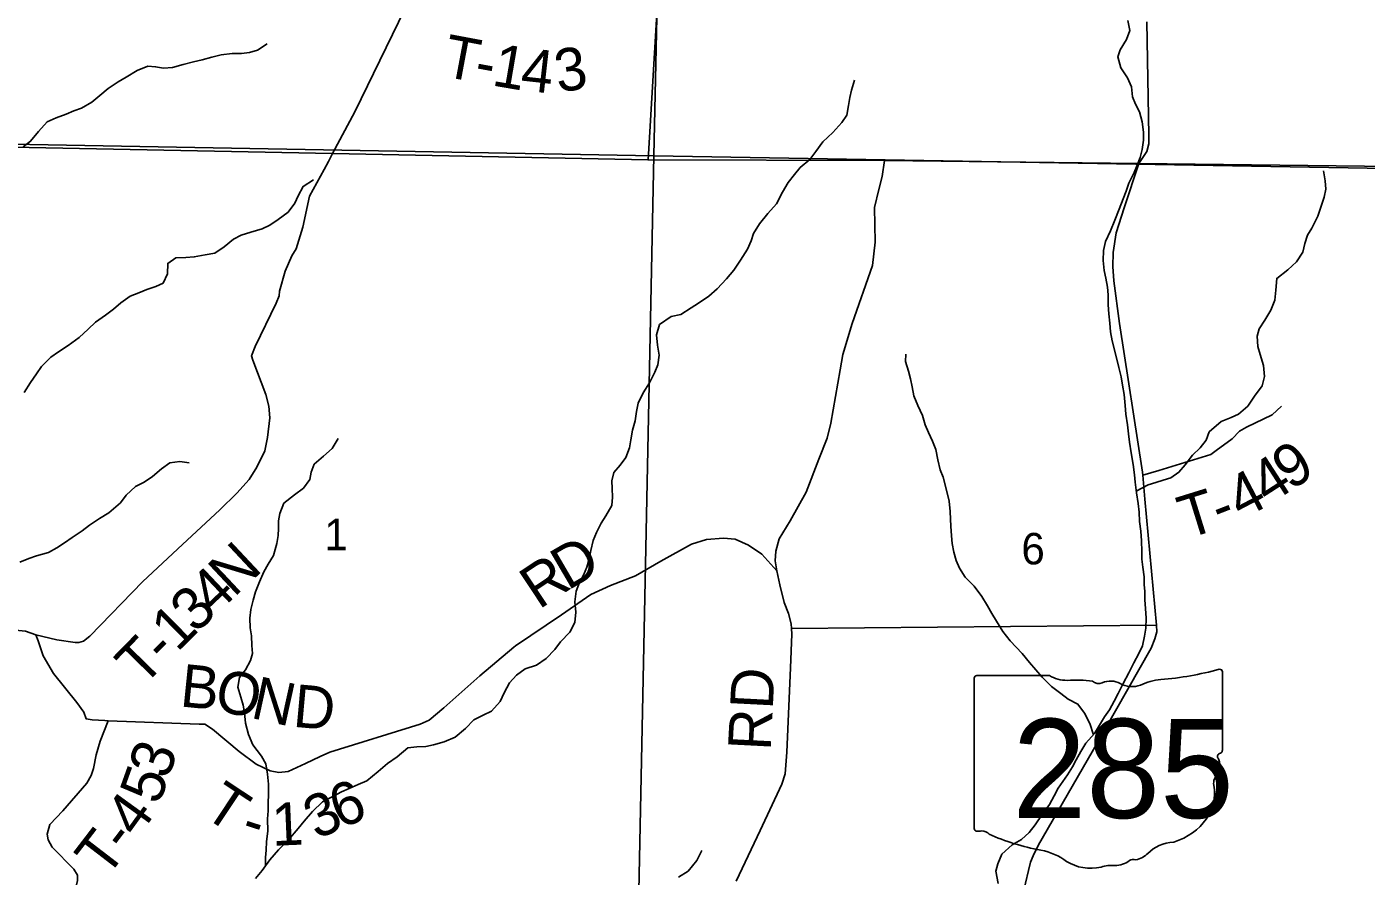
# Model space of a CAD drawing. Extents: x 2043100 to 2470832, y 443715 to 810583.
# Drawn here: x 2254313 to 2263711, y 665453 to 671417 of the extents above; entities that cross this region are included whole.
import ezdxf

# ---------------------------------------------------------------- set-up
doc = ezdxf.new("R2010")
doc.units = 0
for name, color, linetype in [('GM_X_Minor_River', 7, 'Continuous'), ('GM_X_Section', 7, 'Continuous'), ('GM_X_Section_Text', 7, 'Continuous'), ('GM_X_State_Location', 7, 'Continuous'), ('GM_X_State_Route', 7, 'Continuous'), ('GM_X_State_Shield', 7, 'Continuous'), ('GM_X_Township', 7, 'Continuous'), ('GM_X_Township_Road', 7, 'Continuous'), ('GM_X_Township_Road_Text', 7, 'Continuous'), ('GM_X_Township_ROW', 7, 'Continuous')]:
    doc.layers.add(name, color=color, linetype=linetype)

msp = doc.modelspace()

# ---------------------------------------------------------------- linework, layer by layer
at = {"layer": 'GM_X_Minor_River'}
for points in [[(2262135.9, 667679.6), (2262137.4, 667731.7), (2262134.6, 667807.8), (2262129.9, 667875.8), (2262121.2, 667943.8), (2262118.5, 668009.9), (2262111.9, 668069.9), (2262099.1, 668143.9), (2262090.3, 668219.9), (2262085.8, 668269.9), (2262075.1, 668343.9), (2262062.2, 668425.9), (2262049.5, 668499.9), (2262042.9, 668557.9), (2262036.2, 668621.9), (2262025.5, 668695.9), (2262020.8, 668757.9), (2262012, 668835.9), (2262001.4, 668899.9), (2261990.8, 668957.9), (2261976.1, 669023.8), (2261961.5, 669083.8), (2261928.2, 669211.6), (2261917.5, 669275.5), (2261912.9, 669335.6), (2261906.2, 669401.6), (2261899.6, 669463.6), (2261900.9, 669535.7), (2261896.3, 669587.7), (2261883.7, 669651.7), (2261873.1, 669705.7), (2261866.4, 669775.7), (2261867.7, 669845.8), (2261883, 669910), (2261916.2, 669984.4), (2261947.5, 670058.9), (2261976.7, 670135.2), (2262005.9, 670207.6), (2262027.3, 670261.9), (2262046.8, 670318.2), (2262082, 670394.7), (2262103.5, 670444.9), (2262124.9, 670499.2), (2262138.3, 670555.4), (2262149.6, 670619.6), (2262149.1, 670675.7), (2262138.3, 670749.7), (2262121.6, 670819.6), (2262093, 670873.3), (2262072.5, 670925.2), (2262063.8, 670995.2), (2262035.2, 671059), (2261988.5, 671128.6), (2261967.7, 671204.5), (2261985.2, 671254.7), (2262030.4, 671327.3), (2262051.8, 671389.6), (2262039, 671461.5)], [(2254288.6, 670573.9), (2254340.2, 670612.5), (2254395.5, 670681.2), (2254456.7, 670749.9), (2254520.4, 670778.5), (2254590.1, 670803.3), (2254643.9, 670825.8), (2254697.7, 670846.4), (2254769.2, 670887.2), (2254826.7, 670933.8), (2254884.2, 670982.4), (2254953.7, 671031.2), (2255011.3, 671063.8), (2255088.8, 671110.7), (2255162.5, 671139.4), (2255216.5, 671136), (2255272.6, 671126.5), (2255336.5, 671131.2), (2255410.3, 671152), (2255484.1, 671170.7), (2255543.9, 671185.3), (2255611.7, 671204.1), (2255677.5, 671220.8), (2255753.4, 671229.5), (2255819.4, 671230.2), (2255875.3, 671236.8), (2255933.1, 671251.4), (2256000.6, 671296.1)], [(2259222.5, 669646.7), (2259273.9, 669707.3), (2259321.1, 669777.8), (2259370.3, 669854.4), (2259395.7, 669912.8), (2259413.2, 669965), (2259454.5, 670033.5), (2259513.7, 670106.2), (2259573, 670172.9), (2259616.1, 670255.4), (2259655.4, 670323.9), (2259698.9, 670378.4), (2259740.3, 670428.9), (2259807.7, 670485.7), (2259849.1, 670542.1), (2259898.4, 670608.7), (2259969.7, 670673.5), (2260033, 670744.2), (2260066.4, 670796.7), (2260079.7, 670864.9), (2260087.2, 670919), (2260100.6, 670971.2), (2260121.9, 671041.5)], [(2262097.8, 668155.9), (2262180.5, 668200.8), (2262234.3, 668217.4), (2262286.2, 668233.9), (2262340, 668250.5), (2262397.5, 668289.1), (2262441, 668341.6), (2262492.3, 668408.2), (2262545.7, 668460.9), (2262587.2, 668515.4), (2262608.6, 668571.7), (2262693.8, 668644.6), (2262763.5, 668673.4), (2262815.2, 668695.9), (2262880.6, 668752.7), (2262927.9, 668823.2), (2262981.1, 668895.9), (2262998.5, 668960.2), (2262989.7, 669038.2), (2262966.9, 669116), (2262950.3, 669171.9), (2262945.6, 669244), (2262961, 669296.2), (2263000.4, 669356.7), (2263041.6, 669427.2), (2263068.9, 669497.6), (2263076.2, 669567.8), (2263083.3, 669649.9), (2263160.7, 669710.8), (2263222.1, 669765.5), (2263265.4, 669834), (2263280.8, 669894.3), (2263300.2, 669952.5), (2263329.6, 670002.9), (2263372.8, 670087.4), (2263415.4, 670220.1), (2263426.8, 670276.2), (2263424.2, 670334.3), (2263411.5, 670406.2)], [(2254294.3, 668849.9), (2254339.6, 668918.4), (2254380.9, 668980.9), (2254416.4, 669031.3), (2254481.7, 669098.1), (2254535.3, 669134.7), (2254604.8, 669179.4), (2254680.2, 669236.2), (2254743.6, 669293), (2254795.1, 669343.5), (2254864.5, 669392.3), (2254922.1, 669432.9), (2254973.6, 669479.5), (2255039.1, 669526.2), (2255098.9, 669548.9), (2255156.6, 669571.5), (2255218.4, 669594.1), (2255270.1, 669616.7), (2255301.4, 669681.1), (2255302.7, 669755.2), (2255358.3, 669793.8), (2255430.2, 669796.5), (2255488.1, 669801.1), (2255566, 669815.9), (2255631.8, 669826.6), (2255697.3, 669871.3), (2255762.8, 669926), (2255816.5, 669954.6), (2255886.2, 669975.4), (2255963.9, 669998.2), (2256019.7, 670022.8), (2256077.2, 670063.4), (2256146.7, 670114.2), (2256194, 670178.7), (2256217.5, 670229), (2256252.8, 670295.4), (2256324.3, 670342.2)], [(2255917, 665437.3), (2255964.4, 665491.9), (2256019.6, 665568.6), (2256078.9, 665637.3), (2256150.1, 665708.1), (2256217.3, 665788.9), (2256258.7, 665839.4), (2256318, 665908.1), (2256387.3, 665974.9), (2256456.9, 666009.7), (2256520.5, 666044.4), (2256574.2, 666068.9), (2256637.9, 666097.6), (2256699.7, 666122.3), (2256778.9, 666189.2), (2256844.4, 666243.9), (2256911.8, 666290.7), (2256987.2, 666353.5), (2257051.1, 666362.2), (2257113, 666362.8), (2257166.9, 666375.4), (2257242.6, 666396.2), (2257318.3, 666429), (2257391.6, 666489.8), (2257451, 666550.5), (2257516.6, 666583.2), (2257574.3, 666611.9), (2257633.6, 666680.6), (2257662.9, 666741), (2257700.2, 666811.4), (2257749.6, 666864), (2257811.2, 666908.7), (2257888.9, 666935.5), (2257958.4, 666982.3), (2258017.7, 667045), (2258057.1, 667099.5), (2258122.4, 667166.2), (2258157.7, 667234.7), (2258164.9, 667306.8), (2258158.2, 667378.9), (2258167.4, 667453.1), (2258190.8, 667515.4), (2258218.3, 667565.8), (2258243.7, 667622.1), (2258259.1, 667680.3), (2258270.5, 667738.5), (2258287.7, 667808.8), (2258311.1, 667867.1), (2258344.4, 667931.5), (2258375.9, 667983.9), (2258419.1, 668056.5), (2258422.5, 668114.6), (2258419.9, 668174.6), (2258417.4, 668228.7), (2258432.8, 668286.9), (2258476.2, 668339.4), (2258515.7, 668391.9), (2258542.9, 668460.3), (2258552.4, 668516.4), (2258563.6, 668584.6), (2258581, 668648.9), (2258590.3, 668715.1), (2258603.7, 668773.3), (2258638.9, 668845.7), (2258682.2, 668916.3), (2258719.4, 668990.8), (2258740.9, 669043), (2258750.2, 669111.2), (2258739.5, 669181.2), (2258732.7, 669253.2), (2258752, 669325.5), (2258833.4, 669382.4), (2258903.2, 669397.1), (2258974.7, 669443.9), (2259026.3, 669476.5), (2259099.8, 669525.3), (2259157.3, 669575.9), (2259222.5, 669646.7)], [(2261797, 666446.1), (2261771.9, 666526.2), (2261735.2, 666598), (2261688.6, 666661.6), (2261620.2, 666694.9), (2261567.8, 666736.5), (2261503.3, 666785.9), (2261438.7, 666849.3), (2261392.2, 666900.9), (2261349.6, 666952.6), (2261297, 667016.1), (2261214.1, 667105.4), (2261161.4, 667171), (2261116.7, 667244.6), (2261084.1, 667298.4), (2261053.6, 667352.2), (2261015, 667415.9), (2260960.2, 667489.4), (2260897.6, 667552.8), (2260856.9, 667616.5), (2260834.4, 667670.4), (2260817.8, 667728.3), (2260807.2, 667788.3), (2260800.6, 667842.3), (2260797.9, 667910.3), (2260793.4, 667960.4), (2260792.8, 668014.4), (2260784.1, 668086.4), (2260769.4, 668154.4), (2260742.4, 668254.2), (2260721.9, 668306.1), (2260705.1, 668376), (2260692.4, 668448), (2260667.8, 668507.8), (2260639.2, 668567.6), (2260616.6, 668621.5), (2260598, 668687.4), (2260565.3, 668757.1), (2260536.6, 668824.9), (2260525.9, 668888.9), (2260513.3, 668944.9), (2260500.8, 668998.8), (2260478.1, 669066.7), (2260481.6, 669118.8)], [(2255989, 665526), (2255987.5, 665584.3), (2255992.9, 665636.4), (2255996.3, 665696.5), (2256003.5, 665768.7), (2256002.6, 665856.8), (2256006, 665913), (2256007.4, 665971.1), (2256008.9, 666025.2), (2256010.1, 666099.3), (2256003.4, 666169.3), (2255990.6, 666241.3), (2255960.1, 666295.1), (2255899.3, 666374.6), (2255868.5, 666448.4), (2255847.7, 666526.3), (2255841, 666600.4), (2255830.4, 666654.3), (2255815.9, 666710.3), (2255795.1, 666780.2), (2255806.4, 666848.4), (2255847.9, 666902.9), (2255883.2, 666967.3), (2255896.7, 667017.5), (2255892.1, 667071.6), (2255889.4, 667139.6), (2255880.8, 667195.6), (2255878.1, 667265.7), (2255885.5, 667325.9), (2255900.8, 667392.1), (2255918.2, 667448.4), (2255945.4, 667520.7), (2255976.7, 667589.2), (2256006.2, 667643.5), (2256043.5, 667704), (2256068.6, 667788.4), (2256078.1, 667844.5), (2256079.5, 667894.6), (2256079, 667948.7), (2256088.5, 667998.8), (2256117.7, 668071.2), (2256191.1, 668130.1), (2256254.6, 668176.8), (2256299.9, 668239.3), (2256309.4, 668289.5), (2256328.8, 668345.7), (2256396.2, 668402.5), (2256455.7, 668455.2), (2256498.9, 668525.7)], [(2254264.6, 667658), (2254328.3, 667682.6), (2254382.1, 667701.2), (2254465.8, 667726.1), (2254523.5, 667758.7), (2254579.1, 667793.3), (2254632.7, 667829.9), (2254702.2, 667878.7), (2254753.7, 667917.3), (2254823.2, 667964), (2254888.8, 668004.7), (2254970.1, 668073.7), (2255009.5, 668128.1), (2255076.8, 668188.9), (2255136.5, 668219.5), (2255196.1, 668260.2), (2255259.5, 668312.9), (2255317, 668355.5), (2255386.9, 668364.3), (2255453, 668354.9)], [(2261129.8, 665402), (2261112.9, 665487.9), (2261126.3, 665540.2), (2261155.6, 665606.6), (2261226.9, 665673.4), (2261292.5, 665710.1), (2261346, 665760.7), (2261389.4, 665813.3), (2261438.6, 665885.9), (2261487.9, 665956.5), (2261521.3, 666016.9), (2261548.7, 666071.3), (2261615.7, 666164.1), (2261651.1, 666220.5), (2261676.6, 666270.9), (2261708, 666329.3), (2261743.4, 666387.7), (2261804.7, 666454.5), (2261875.4, 666571.4), (2261910.9, 666621.8), (2261942.3, 666682.2), (2261971.7, 666736.6), (2262005, 666807), (2262046.2, 666881.5), (2262081.5, 666950), (2262114.8, 667016.4), (2262142.2, 667070.8), (2262155.5, 667139), (2262164.9, 667195.2), (2262166.2, 667265.3), (2262163.5, 667333.4), (2262158.9, 667393.4), (2262158.3, 667451.5), (2262153.7, 667501.5), (2262153.2, 667555.6), (2262144.5, 667623.6), (2262135.9, 667679.6)], [(2258886, 665445.3), (2258953.5, 665488.1), (2259014.7, 665562.8), (2259050, 665633.3)]]:
    msp.add_lwpolyline(points, dxfattribs=at)
at = {"layer": 'GM_X_Section'}
for points in [[(2258826.9, 675805.5), (2258713.1, 670509.8), (2253429.7, 670607.7), (2253436.7, 675966.1)], [(2264772.5, 675717.4), (2264692.7, 670424.2), (2264124.5, 670417.5), (2258713.1, 670509.8), (2258826.9, 675805.5)], [(2253429.7, 670607.7), (2258713.1, 670509.8), (2258605.2, 665232.3), (2253356.4, 665282.6)], [(2264124.5, 670417.5), (2264044.6, 665142.3), (2258605.2, 665232.3), (2258713.1, 670509.8)]]:
    msp.add_lwpolyline(points, close=True, dxfattribs=at)
at = {"layer": 'GM_X_State_Route'}
msp.add_lwpolyline([(2261300.1, 665314.6), (2261342.8, 665493.3), (2261356.4, 665551.5), (2261374.1, 665595.8), (2261411.6, 665674.2), (2261787.4, 666326.4), (2262202.7, 667054.9), (2262228.3, 667119.3), (2262242, 667167.5), (2262240, 667216.2), (2262159.1, 668098.9), (2262143.4, 668269.5), (2262141.6, 668289.2), (2261979.8, 669334.3), (2261939.6, 669632.6), (2261932.8, 669732.7), (2261936.1, 669833), (2261957.2, 669969.4), (2262012, 670146.1), (2262116.1, 670457.7), (2262171.3, 670542.1), (2262185, 670594.3), (2262186.6, 670652.4), (2262172.7, 671451.9)], dxfattribs=at)
at = {"layer": 'GM_X_State_Shield'}
for p, q in [((2262701.8, 666335.1), (2262701.8, 666887.9)), ((2260961.6, 666843.5), (2260961.6, 665786.9)), ((2261488.3, 666861.7), (2260978.7, 666861.7)), ((2262701.6, 666335.3), (2262701.8, 666335.1))]:
    msp.add_line(p, q, dxfattribs=at)
for centre, major_axis, start_param, end_param in [((2262081.9, 668302.2), (1845.5, 0), 4.814394, 5.042369), ((2262682.5, 666890.2), (19.4, 0), 6.141152, 7.989035), ((2260981.5, 666845.8), (20.2, 0), 1.712693, 3.28349), ((2261609.7, 666984.4), (195.5, 0), 4.042523, 4.731795), ((2261674.5, 666268.5), (702, 0), 1.404758, 1.657858), ((2261833.9, 666851.2), (56.4, 0), 3.836095, 5.185415), ((2261916.7, 666729.1), (117.3, 0), 0.950623, 2.079405), ((2262068.1, 666896.6), (141.1, 0), 4.081561, 5.145723), ((2262317.3, 666539), (371.3, 0), 1.699011, 2.107814), ((2262697.3, 666294.6), (30, 0), 1.883978, 3.671073), ((2262681.1, 666333), (20.7, 0), 5.05454, 6.418171), ((2262506.6, 666224.7), (180, 0), 5.934695, 6.695948), ((2262771.2, 666103.8), (130.9, 0), 2.387724, 3.262537), ((2262185.3, 666033.5), (461.6, 0), 5.101752, 6.440018), ((2260981.7, 665784.6), (20.3, 0), 3.00124, 4.508301), ((2260984.8, 665892.7), (155.2, 0), 4.665946, 4.897461), ((2261016.5, 665725.9), (56, 0), 0.519207, 1.627899), ((2261723.1, 666675.3), (1332.7, 0), 4.195997, 4.488961), ((2262379.9, 665490.2), (252.8, 0), 1.647645, 2.488434), ((2261325.8, 665312.2), (417, 0), 0.823519, 1.323587), ((2261776.8, 665720.7), (264.6, 0), 4.026481, 4.996735), ((2261949, 665641.5), (141, 0), 4.691044, 5.507374), ((2262076.5, 665539.2), (39.7, 0), 1.147584, 2.315152), ((2262059.6, 665684.5), (149.1, 0), 4.937069, 5.64225), ((2261929.7, 665355.3), (217.4, 0), 1.495662, 1.94098)]:
    msp.add_ellipse(centre, major_axis=major_axis, ratio=0.8, start_param=start_param, end_param=end_param, dxfattribs=at)
at = {"layer": 'GM_X_Township'}
for points in [[(2291206.9, 678354.6), (2291162.8, 672835.5), (2291164.8, 670135.2), (2290748.7, 670138.4), (2290332.7, 670141.7), (2286978.2, 670168), (2282870.2, 670200.2), (2278754.8, 670232.4), (2276970, 670247.6), (2275176.6, 670262.9), (2273446.7, 670282.5), (2271780.8, 670301.7), (2269658, 670368), (2268643.4, 670380.1), (2262116.1, 670457.7), (2260331.7, 670478.9), (2258672.2, 670481.8), (2258742.3, 671669), (2258825.8, 676651)], [(2258825.8, 676651), (2258742.3, 671669), (2258672.2, 670481.8), (2256458.7, 670526.3), (2250661.2, 670642.8), (2248089.5, 670694.5), (2247937.9, 670697.9), (2247527.7, 670707.3), (2242813.7, 670786.8), (2238408.3, 670897.5), (2236935, 670928.2), (2235751.5, 670952.9), (2228190.1, 671146.6)], [(2250661.2, 670642.8), (2256458.7, 670526.3), (2258672.2, 670481.8), (2260331.7, 670478.9), (2262116.1, 670457.7), (2268643.4, 670380.1), (2269658, 670368), (2271780.8, 670301.7), (2273446.7, 670282.5), (2275176.6, 670262.9)]]:
    msp.add_lwpolyline(points, dxfattribs=at)
at = {"layer": 'GM_X_Township_Road'}
for points in [[(2256429.7, 670471.8), (2256458.7, 670526.3), (2256615, 670819.6), (2257009.7, 671634), (2257198.9, 671979.9), (2257200.8, 671983.3)], [(2254376.3, 667148.4), (2254524.8, 667113.3), (2254653.1, 667094.2), (2254679.1, 667094.3), (2254711.1, 667102.6), (2254754.9, 667139), (2255128.7, 667522.4), (2255405.2, 667780.9), (2255667.8, 668025.3), (2255787.1, 668142.4), (2255872.6, 668237.1), (2255928, 668325.7), (2255983.3, 668440.4), (2256002.6, 668532.7), (2256017.6, 668671.1), (2256011, 668753.2), (2255990.4, 668835.2), (2255900.5, 669075.1), (2255890.3, 669107.1), (2255915.9, 669171.4), (2256063.9, 669477.1), (2256083.5, 669527.3), (2256087.3, 669561.4), (2256126.3, 669699.9), (2256173.6, 669808.5), (2256203.3, 669858.8), (2256250.3, 670009.4), (2256296.8, 670228.2), (2256399.6, 670415.3), (2256429.7, 670471.8)], [(2259574.8, 667597.7), (2259564.3, 667667.7), (2259567.8, 667735.9), (2259591.2, 667822.3), (2259670.4, 667947.1), (2259781.1, 668148.3), (2259871.5, 668381.4), (2259928.5, 668528.1), (2259955.8, 668634.6), (2260019.2, 669007.8), (2260038.4, 669116.1), (2260105, 669333.1), (2260248.2, 669740.9), (2260267, 669905.4), (2260261.3, 670147.8), (2260292.2, 670273.9), (2260314.8, 670366), (2260331.7, 670478.9)], [(2262143.4, 668269.5), (2262255.7, 668302), (2262621.5, 668412.9), (2262659.3, 668441.2), (2262770.9, 668524.2), (2262822.6, 668576.6), (2262870.5, 668605), (2263052.1, 668692.5), (2263117.8, 668753.1)], [(2257741.7, 667069.6), (2257742.6, 667070.2), (2258064.8, 667288.4), (2258272, 667430.2), (2258407.8, 667493.3), (2258583.5, 667562.6), (2258761.1, 667664.1), (2258976.5, 667783.9), (2259082.4, 667816.7), (2259202.6, 667825.5), (2259282.7, 667820.1), (2259377.2, 667776.7), (2259469.8, 667713.2), (2259574.8, 667597.7)], [(2259290.3, 665418.7), (2259457.9, 665772.7), (2259611.8, 666098.5), (2259635.3, 666170.9), (2259646.2, 666323.3), (2259671.9, 666916.8), (2259682.2, 667151.4), (2259679.7, 667191.3), (2259677.6, 667225.6), (2259657.1, 667297.6), (2259628.5, 667375.5), (2259597.5, 667497.6), (2259574.8, 667597.7)], [(2252953.8, 666108.1), (2252965, 666208.4), (2252964.7, 666250.5), (2252980.5, 666286.7), (2253036, 666367.2), (2253109.6, 666441.9), (2253300.7, 666595.6), (2253645.5, 666836.6), (2254157.9, 667152.8), (2254201.8, 667173.2), (2254233.8, 667181.4), (2254304, 667173.9), (2254376.3, 667148.4)], [(2254376.3, 667148.4), (2254392.6, 667106.4), (2254429.4, 667000.4), (2254500.4, 666876.6), (2254664.2, 666673.3), (2254712.8, 666603.5), (2254731.1, 666557.5), (2254771.2, 666551.8), (2254860.3, 666546.2)], [(2254860.3, 666546.2), (2254883.7, 666544.7), (2255522.6, 666520.9), (2255562.6, 666519.2), (2255617, 666485.5), (2255802.4, 666328.5), (2255923.2, 666239.1), (2256021.7, 666193.7), (2256081.9, 666180.1), (2256147.9, 666188.5), (2256269.7, 666243.5), (2256371.5, 666294.3), (2256439.4, 666322.9), (2257072.9, 666519.8), (2257136.8, 666548.3), (2257240.3, 666635.2), (2257491, 666859.5), (2257729.9, 667061.6), (2257741.7, 667069.6)], [(2254559.7, 665078.8), (2254583.6, 665099), (2254609.3, 665141.3), (2254628.7, 665227.7), (2254646, 665330), (2254669.4, 665420.4), (2254669.1, 665460.5), (2254642.7, 665502.4), (2254491.3, 665657.7), (2254462.9, 665707.7), (2254456.6, 665747.7), (2254476.2, 665816), (2254565.6, 665912.9), (2254734.4, 666106.5), (2254764.1, 666158.8), (2254781.7, 666209.1), (2254799.1, 666305.4), (2254828.4, 666401.8), (2254883.7, 666544.7)]]:
    msp.add_lwpolyline(points, dxfattribs=at)
at = {"layer": 'GM_X_Township_ROW'}
msp.add_lwpolyline([(2259679.7, 667191.3), (2262240, 667216.2)], dxfattribs=at)

# ---------------------------------------------------------------- texts
at = {"layer": 'GM_X_Section_Text'}
for s, p in [('1', (2256401.2, 667741.8)), ('6', (2261291.8, 667642.2))]:
    msp.add_text(s, height=220.8, rotation=0.00001, dxfattribs=at).set_placement(p)
at = {"layer": 'GM_X_State_Location'}
for s in ['s', 'r']:
    msp.add_text(s, height=0.0000833, dxfattribs=at).set_placement((2261812.3, 666245.4))
msp.add_text('285', height=0.0000833, rotation=0.00001, dxfattribs=at).set_placement((2261459, 666172.2))
at = {"layer": 'GM_X_State_Shield'}
msp.add_text('285', height=696.1, dxfattribs=at).set_placement((2261229.4, 665861.4))
at = {"layer": 'GM_X_Township_Road_Text'}
for s, rotation, p in [('T', 349.34481, (2257222.2, 671071)), ('1', 350.26109, (2257569.1, 671006.2)), ('4', 353.63647, (2257770.3, 670972.2)), ('3', 8.97277, (2258041.2, 670953.8)), ('-', 349.53346, (2257443.8, 671029.3)), ('9', 33.4914, (2263181.8, 668156.5)), ('4', 32.88217, (2263023.7, 668054.3)), ('4', 27.73068, (2262834.7, 667953.5)), ('T', 17.23412, (2262450.3, 667819.5)), ('-', 21.20351, (2262686, 667893.5)), ('D', 30.24778, (2258107.8, 667455.3)), ('N', 43.12963, (2255765.7, 667405.5)), ('R', 33.50605, (2257906.2, 667321.6)), ('4', 43.39537, (2255631.7, 667278.8)), ('3', 44.06165, (2255499.5, 667150.9)), ('1', 44.58786, (2255368.5, 667021.7)), ('T', 45.61821, (2255125.8, 666774.8)), ('-', 45.27599, (2255282.4, 666934.8)), ('B', 354.23349, (2255381.9, 666645.8)), ('O', 347.6727, (2255618.1, 666622.5)), ('RD', 87.06408, (2259532.1, 666330.5)), ('N', 347.56483, (2255875.9, 666566.2)), ('D', 354.85303, (2256174.9, 666502.9)), ('3', 71.3433, (2255303.9, 666125.3)), ('5', 70.37112, (2255240, 665946)), ('T', 326.40622, (2255538.2, 665883.1)), ('6', 21.76759, (2256511, 665783.5)), ('4', 54.09002, (2255088.5, 665714.3)), ('3', 25.65606, (2256349.3, 665705.7)), ('1', 2.41774, (2256036.9, 665666)), ('-', 341.70169, (2255803.4, 665720.9)), ('T', 52.47609, (2254871.5, 665431.1)), ('-', 52.63702, (2255008.8, 665609.8))]:
    msp.add_text(s, height=300, rotation=rotation, dxfattribs=at).set_placement(p)

doc.saveas('drawing.dxf')
